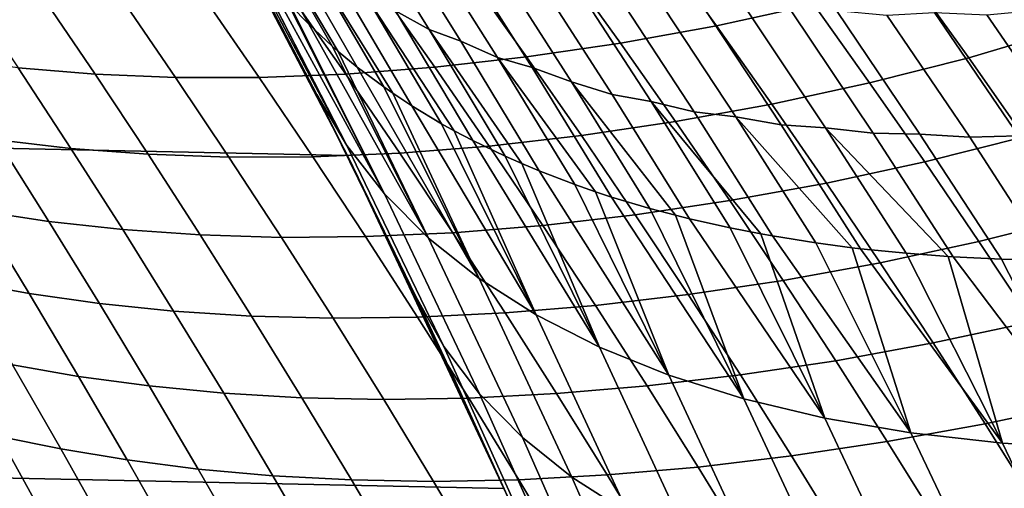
# Model space of a CAD drawing. Header units: metres. Extents: x -29 to 117, y -464 to 29.
# Tile 251 of 362: x 24.81 to 28.05, y 11.75 to 13.3. Entities that reach past the tile are written whole.
import ezdxf

# ---------------------------------------------------------------- set-up
doc = ezdxf.new("R2010")
doc.units = ezdxf.units.M
doc.layers.add('solid_24_501_056_XXX', color=7, linetype='CONTINUOUS')

msp = doc.modelspace()

# ---------------------------------------------------------------- linework, layer by layer
at = {"layer": 'solid_24_501_056_XXX'}
for points in [[(25.886116, 12.849844, -99.5), (-25.325327, 13.922554, -99.5), (-24.71983, 14.971294, -99.5), (25.325327, 13.922554, -99.5)], [(26.401428, 11.754766, -99.5), (-25.886116, 12.849844, -99.5), (-25.325327, 13.922554, -99.5), (25.886116, 12.849844, -99.5)], [(25.785391, 13.05081, 19.554356), (25.325327, 13.922554, -99.5), (25.451727, 13.690129, 20)], [(26.111, 12.386514, 19.11849), (25.886116, 12.849844, -99.5), (25.325327, 13.922554, -99.5), (25.862715, 12.896898, 19.450916)], [(25.785391, 13.05081, 19.554356), (25.862715, 12.896898, 19.450916), (25.325327, 13.922554, -99.5)], [(25.506657, 13.725304, 21.216717), (25.758617, 13.282234, 21.032145), (25.697994, 13.34508, 20.860191), (25.458206, 13.762935, 20.994873)], [(26.155439, 13.264847, 22.619316), (26.044046, 13.326596, 22.425604), (25.783121, 13.750373, 22.612053), (25.898863, 13.67882, 22.801914)], [(25.590353, 13.638722, 21.415751), (25.835869, 13.210076, 21.236982), (25.758617, 13.282234, 21.032145), (25.506657, 13.725304, 21.216717)], [(25.88468, 12.88282, 19.979563), (25.785391, 13.05081, 19.554356), (25.451727, 13.690129, 20), (25.502316, 13.602509, 20.206858)], [(25.994549, 13.650154, 23.007854), (26.259483, 13.226476, 22.819927), (26.155439, 13.264847, 22.619316), (25.898863, 13.67882, 22.801914)], [(26.380089, 13.172332, 23.010296), (26.259483, 13.226476, 22.819927), (25.994549, 13.650154, 23.007854), (26.119276, 13.586704, 23.194689)], [(25.855547, 13.192927, 21.286943), (25.835869, 13.210076, 21.236982), (25.590353, 13.638722, 21.415751)], [(25.677561, 13.558421, 21.615215), (25.918285, 13.14119, 21.440931), (25.855547, 13.192927, 21.286943), (25.590353, 13.638722, 21.415751)], [(25.88468, 12.88282, 19.979563), (25.502316, 13.602509, 20.206858), (25.55839, 13.517807, 20.413774)], [(26.22641, 13.561535, 23.395351), (26.494465, 13.139281, 23.206327), (26.380089, 13.172332, 23.010296), (26.119276, 13.586704, 23.194689)], [(27.100489, 13.277417, 77.49588), (27.421223, 13.347126, 77.284447), (27.234701, 13.602664, 77.148956), (26.915289, 13.533135, 77.362389)], [(25.751606, 13.512485, 21.826944), (26.005808, 13.075624, 21.643847), (25.918285, 13.14119, 21.440931), (25.677561, 13.558421, 21.615215)], [(26.623852, 13.093033, 23.392864), (26.494465, 13.139281, 23.206327), (26.22641, 13.561535, 23.395351), (26.359594, 13.506635, 23.578739)], [(25.88468, 12.88282, 19.979563), (25.55839, 13.517807, 20.413774), (25.563236, 13.510982, 20.430765)], [(26.785112, 13.219987, 77.719055), (27.100489, 13.277417, 77.49588), (26.915289, 13.533135, 77.362389), (26.601175, 13.476073, 77.587387)], [(27.931229, 13.172, 77.220222), (28.259333, 13.269352, 77.033768), (28.072563, 13.52752, 76.895836), (27.745993, 13.42985, 77.084694)], [(26.00765, 12.724417, 20.402241), (25.88468, 12.88282, 19.979563), (25.563236, 13.510982, 20.430765), (25.619827, 13.436154, 20.620392)], [(26.035408, 13.054995, 21.70969), (26.005808, 13.075624, 21.643847), (25.751606, 13.512485, 21.826944)], [(25.849398, 13.438224, 22.024017), (26.098373, 13.013427, 21.845579), (26.035408, 13.054995, 21.70969), (25.751606, 13.512485, 21.826944)], [(26.757114, 13.051429, 23.577551), (26.623852, 13.093033, 23.392864), (26.359594, 13.506635, 23.578739), (26.496084, 13.457349, 23.760765)], [(26.476095, 13.174477, 77.953781), (26.785112, 13.219987, 77.719055), (26.601175, 13.476073, 77.587387), (26.293373, 13.431112, 77.823776)], [(26.618523, 13.439891, 23.953419), (26.885731, 13.027706, 23.766142), (26.757114, 13.051429, 23.577551), (26.496084, 13.457349, 23.760765)], [(26.00765, 12.724417, 20.402241), (25.619827, 13.436154, 20.620392), (25.686586, 13.357612, 20.826565)], [(25.951099, 13.36932, 22.220633), (26.195917, 12.954643, 22.045986), (26.098373, 13.013427, 21.845579), (25.849398, 13.438224, 22.024017)], [(26.174313, 13.140664, 78.199753), (26.476095, 13.174477, 77.953781), (26.293373, 13.431112, 77.823776), (25.992762, 13.398025, 78.071251)], [(27.027296, 12.994023, 23.946127), (26.885731, 13.027706, 23.766142), (26.618523, 13.439891, 23.953419), (26.763063, 13.399056, 24.131069)], [(27.605055, 13.089369, 77.417786), (27.931229, 13.172, 77.220222), (27.745993, 13.42985, 77.084694), (27.421223, 13.347126, 77.284447)], [(24.802298, 13.138305, 79.584991), (25.055576, 13.117944, 79.288429), (24.878393, 13.379854, 79.164383), (24.626167, 13.401721, 79.4617)], [(25.880611, 13.118304, 78.456627), (26.174313, 13.140664, 78.199753), (25.992762, 13.398025, 78.071251), (25.700197, 13.37656, 78.329468)], [(26.894857, 13.387439, 24.317991), (27.164751, 12.976929, 24.129225), (27.027296, 12.994023, 23.946127), (26.763063, 13.399056, 24.131069)], [(27.314234, 12.95122, 24.303972), (27.164751, 12.976929, 24.129225), (26.894857, 13.387439, 24.317991), (27.047081, 13.355083, 24.490715)], [(25.055576, 13.117944, 79.288429), (25.320494, 13.107192, 79.001404), (25.14226, 13.367729, 78.876472), (24.878393, 13.379854, 79.164383)], [(25.320494, 13.107192, 79.001404), (25.595692, 13.107311, 78.723946), (25.41638, 13.36663, 78.597977), (25.14226, 13.367729, 78.876472)], [(25.595692, 13.107311, 78.723946), (25.880611, 13.118304, 78.456627), (25.700197, 13.37656, 78.329468), (25.41638, 13.36663, 78.597977)], [(26.00765, 12.724417, 20.402241), (25.686586, 13.357612, 20.826565), (25.697994, 13.34508, 20.860191)], [(26.237013, 12.931711, 22.127117), (26.195917, 12.954643, 22.045986), (25.951099, 13.36932, 22.220633)], [(26.044046, 13.326596, 22.425604), (26.298365, 12.899314, 22.244925), (26.237013, 12.931711, 22.127117), (25.951099, 13.36932, 22.220633)], [(27.18759, 13.349795, 24.671572), (27.460005, 12.941032, 24.481146), (27.314234, 12.95122, 24.303972), (27.047081, 13.355083, 24.490715)], [(26.152668, 12.578482, 20.822411), (26.00765, 12.724417, 20.402241), (25.697994, 13.34508, 20.860191), (25.758617, 13.282234, 21.032145)], [(26.155439, 13.264847, 22.619316), (26.405647, 12.847479, 22.442249), (26.298365, 12.899314, 22.244925), (26.044046, 13.326596, 22.425604)], [(27.282999, 13.019549, 77.627205), (27.605055, 13.089369, 77.417786), (27.421223, 13.347126, 77.284447), (27.100489, 13.277417, 77.49588)], [(27.616987, 12.923347, 24.650143), (27.460005, 12.941032, 24.481146), (27.18759, 13.349795, 24.671572), (27.34708, 13.325964, 24.838852)], [(27.495718, 13.327336, 25.013264), (27.770565, 12.920255, 24.820953), (27.616987, 12.923347, 24.650143), (27.34708, 13.325964, 24.838852)], [(27.934618, 12.910604, 24.983696), (27.770565, 12.920255, 24.820953), (27.495718, 13.327336, 25.013264), (27.66206, 13.312021, 25.174585)], [(27.818254, 13.320303, 25.342159), (28.09549, 12.914744, 25.147707), (27.934618, 12.910604, 24.983696), (27.66206, 13.312021, 25.174585)], [(28.266163, 12.913115, 25.303711), (28.09549, 12.914744, 25.147707), (27.818254, 13.320303, 25.342159), (27.991013, 13.313467, 25.497025)], [(28.154194, 13.328838, 25.657373), (28.433809, 12.924579, 25.460495), (28.266163, 12.913115, 25.303711), (27.991013, 13.313467, 25.497025)], [(26.152668, 12.578482, 20.822411), (25.758617, 13.282234, 21.032145), (25.835869, 13.210076, 21.236982)], [(26.45974, 12.823461, 22.537928), (26.405647, 12.847479, 22.442249), (26.155439, 13.264847, 22.619316)], [(26.259483, 13.226476, 22.819927), (26.517685, 12.799176, 22.637819), (26.45974, 12.823461, 22.537928), (26.155439, 13.264847, 22.619316)], [(26.966356, 12.961818, 77.848541), (27.282999, 13.019549, 77.627205), (27.100489, 13.277417, 77.49588), (26.785112, 13.219987, 77.719055)], [(28.113722, 12.911859, 77.353561), (28.443363, 13.00881, 77.169525), (28.259333, 13.269352, 77.033768), (27.931229, 13.172, 77.220222)], [(26.380089, 13.172332, 23.010296), (26.634398, 12.754441, 22.831493), (26.517685, 12.799176, 22.637819), (26.259483, 13.226476, 22.819927)], [(26.152668, 12.578482, 20.822411), (25.835869, 13.210076, 21.236982), (25.855547, 13.192927, 21.286943)], [(26.3193, 12.445448, 21.238832), (26.152668, 12.578482, 20.822411), (25.855547, 13.192927, 21.286943), (25.918285, 13.14119, 21.440931)], [(26.65612, 12.915821, 78.081596), (26.966356, 12.961818, 77.848541), (26.785112, 13.219987, 77.719055), (26.476095, 13.174477, 77.953781)], [(24.733377, 12.901687, 80.010735), (24.975708, 12.873167, 79.705994), (24.802298, 13.138305, 79.584991), (24.561014, 13.168425, 79.890366)], [(26.353161, 12.881344, 78.32605), (26.65612, 12.915821, 78.081596), (26.476095, 13.174477, 77.953781), (26.174313, 13.140664, 78.199753)], [(26.70289, 12.73058, 22.940844), (26.634398, 12.754441, 22.831493), (26.380089, 13.172332, 23.010296)], [(26.494465, 13.139281, 23.206327), (26.755701, 12.713304, 23.023134), (26.70289, 12.73058, 22.940844), (26.380089, 13.172332, 23.010296)], [(27.786144, 12.829396, 77.548927), (28.113722, 12.911859, 77.353561), (27.931229, 13.172, 77.220222), (27.605055, 13.089369, 77.417786)], [(24.975708, 12.873167, 79.705994), (25.230043, 12.854271, 79.41021), (25.055576, 13.117944, 79.288429), (24.802298, 13.138305, 79.584991)], [(26.058319, 12.858144, 78.581566), (26.353161, 12.881344, 78.32605), (26.174313, 13.140664, 78.199753), (25.880611, 13.118304, 78.456627)], [(26.3193, 12.445448, 21.238832), (25.918285, 13.14119, 21.440931), (26.005808, 13.075624, 21.643847)], [(26.623852, 13.093033, 23.392864), (26.88151, 12.675796, 23.212605), (26.755701, 12.713304, 23.023134), (26.494465, 13.139281, 23.206327)], [(25.230043, 12.854271, 79.41021), (25.496014, 12.84485, 79.124084), (25.320494, 13.107192, 79.001404), (25.055576, 13.117944, 79.288429)], [(25.496014, 12.84485, 79.124084), (25.772295, 12.84614, 78.847679), (25.595692, 13.107311, 78.723946), (25.320494, 13.107192, 79.001404)], [(25.772295, 12.84614, 78.847679), (26.058319, 12.858144, 78.581566), (25.880611, 13.118304, 78.456627), (25.595692, 13.107311, 78.723946)], [(26.3193, 12.445448, 21.238832), (26.005808, 13.075624, 21.643847), (26.035408, 13.054995, 21.70969)], [(26.965714, 12.653359, 23.33461), (26.88151, 12.675796, 23.212605), (26.623852, 13.093033, 23.392864)], [(26.757114, 13.051429, 23.577551), (27.011732, 12.641942, 23.399765), (26.965714, 12.653359, 23.33461), (26.623852, 13.093033, 23.392864)], [(27.462761, 12.759539, 77.75634), (27.786144, 12.829396, 77.548927), (27.605055, 13.089369, 77.417786), (27.282999, 13.019549, 77.627205)], [(25.785391, 13.05081, 19.554356), (26.111, 12.386514, 19.11849), (25.862715, 12.896898, 19.450916)], [(25.88468, 12.88282, 19.979563), (26.203711, 12.221747, 19.55518), (26.111, 12.386514, 19.11849), (25.785391, 13.05081, 19.554356)], [(26.507053, 12.325707, 21.65027), (26.3193, 12.445448, 21.238832), (26.035408, 13.054995, 21.70969), (26.098373, 13.013427, 21.845579)], [(26.885731, 13.027706, 23.766142), (27.146275, 12.611769, 23.584484), (27.011732, 12.641942, 23.399765), (26.757114, 13.051429, 23.577551)], [(26.507053, 12.325707, 21.65027), (26.098373, 13.013427, 21.845579), (26.195917, 12.954643, 22.045986)], [(27.247387, 12.592037, 23.718002), (27.146275, 12.611769, 23.584484), (26.885731, 13.027706, 23.766142)], [(27.027296, 12.994023, 23.946127), (27.285042, 12.585298, 23.766628), (27.247387, 12.592037, 23.718002), (26.885731, 13.027706, 23.766142)], [(27.144848, 12.701573, 77.97583), (27.462761, 12.759539, 77.75634), (27.282999, 13.019549, 77.627205), (26.966356, 12.961818, 77.848541)], [(27.164751, 12.976929, 24.129225), (27.427931, 12.562546, 23.946066), (27.285042, 12.585298, 23.766628), (27.027296, 12.994023, 23.946127)], [(27.547039, 12.546805, 24.089827), (27.427931, 12.562546, 23.946066), (27.164751, 12.976929, 24.129225)], [(27.314234, 12.95122, 24.303972), (27.574844, 12.54353, 24.122669), (27.547039, 12.546805, 24.089827), (27.164751, 12.976929, 24.129225)], [(24.672956, 12.668225, 80.441933), (24.902967, 12.633281, 80.128784), (24.733377, 12.901687, 80.010735), (24.504442, 12.938305, 80.324432)], [(26.507053, 12.325707, 21.65027), (26.195917, 12.954643, 22.045986), (26.237013, 12.931711, 22.127117)], [(26.715372, 12.219617, 22.05551), (26.507053, 12.325707, 21.65027), (26.237013, 12.931711, 22.127117), (26.298365, 12.899314, 22.244925)], [(26.833391, 12.655155, 78.207199), (27.144848, 12.701573, 77.97583), (26.966356, 12.961818, 77.848541), (26.65612, 12.915821, 78.081596)], [(27.460005, 12.941032, 24.481146), (27.725672, 12.528266, 24.296309), (27.574844, 12.54353, 24.122669), (27.314234, 12.95122, 24.303972)], [(27.863733, 12.517804, 24.448929), (27.725672, 12.528266, 24.296309), (27.460005, 12.941032, 24.481146)], [(27.616987, 12.923347, 24.650143), (27.880306, 12.516763, 24.466864), (27.863733, 12.517804, 24.448929), (27.460005, 12.941032, 24.481146)], [(24.902967, 12.633281, 80.128784), (25.146349, 12.606323, 79.824699), (24.975708, 12.873167, 79.705994), (24.733377, 12.901687, 80.010735)], [(26.715372, 12.219617, 22.05551), (26.298365, 12.899314, 22.244925), (26.405647, 12.847479, 22.442249)], [(26.529251, 12.620072, 78.450127), (26.833391, 12.655155, 78.207199), (26.65612, 12.915821, 78.081596), (26.353161, 12.881344, 78.32605)], [(27.770565, 12.920255, 24.820953), (28.038639, 12.509029, 24.634211), (27.880306, 12.516763, 24.466864), (27.616987, 12.923347, 24.650143)], [(27.934618, 12.910604, 24.983696), (28.196486, 12.505124, 24.794191), (28.038639, 12.509029, 24.634211), (27.770565, 12.920255, 24.820953)], [(27.964426, 12.567222, 77.677849), (28.293411, 12.649439, 77.48468), (28.113722, 12.911859, 77.353561), (27.786144, 12.829396, 77.548927)], [(28.09549, 12.914744, 25.147707), (28.365932, 12.504891, 24.958796), (28.196486, 12.505124, 24.794191), (27.934618, 12.910604, 24.983696)], [(25.146349, 12.606323, 79.824699), (25.401741, 12.588852, 79.529701), (25.230043, 12.854271, 79.41021), (24.975708, 12.873167, 79.705994)], [(26.00765, 12.724417, 20.402241), (26.321302, 12.065793, 19.988262), (26.203711, 12.221747, 19.55518), (25.88468, 12.88282, 19.979563)], [(26.233265, 12.596088, 78.704269), (26.529251, 12.620072, 78.450127), (26.353161, 12.881344, 78.32605), (26.058319, 12.858144, 78.581566)], [(26.870518, 10.63886, -99.5), (-26.401428, 11.754766, -99.5), (-25.886116, 12.849844, -99.5), (26.401428, 11.754766, -99.5)], [(25.401741, 12.588852, 79.529701), (25.668768, 12.580714, 79.244499), (25.496014, 12.84485, 79.124084), (25.230043, 12.854271, 79.41021)], [(25.668768, 12.580714, 79.244499), (25.946131, 12.583127, 78.969162), (25.772295, 12.84614, 78.847679), (25.496014, 12.84485, 79.124084)], [(25.946131, 12.583127, 78.969162), (26.233265, 12.596088, 78.704269), (26.058319, 12.858144, 78.581566), (25.772295, 12.84614, 78.847679)], [(26.422594, 11.707113, 18.701143), (26.401428, 11.754766, -99.5), (25.886116, 12.849844, -99.5), (26.242298, 12.105858, 18.942591)], [(26.111, 12.386514, 19.11849), (26.242298, 12.105858, 18.942591), (25.886116, 12.849844, -99.5)], [(26.715372, 12.219617, 22.05551), (26.405647, 12.847479, 22.442249), (26.45974, 12.823461, 22.537928)], [(26.943644, 12.127488, 22.453348), (26.715372, 12.219617, 22.05551), (26.45974, 12.823461, 22.537928), (26.517685, 12.799176, 22.637819)], [(27.639713, 12.4974, 77.88324), (27.964426, 12.567222, 77.677849), (27.786144, 12.829396, 77.548927), (27.462761, 12.759539, 77.75634)], [(26.943644, 12.127488, 22.453348), (26.517685, 12.799176, 22.637819), (26.634398, 12.754441, 22.831493)], [(26.943644, 12.127488, 22.453348), (26.634398, 12.754441, 22.831493), (26.70289, 12.73058, 22.940844)], [(27.320528, 12.439271, 78.100876), (27.639713, 12.4974, 77.88324), (27.462761, 12.759539, 77.75634), (27.144848, 12.701573, 77.97583)], [(24.622305, 12.435995, 80.878845), (24.838642, 12.396542, 80.557068), (24.672956, 12.668225, 80.441933), (24.457756, 12.709395, 80.764191)], [(26.152668, 12.578482, 20.822411), (26.461958, 11.922078, 20.418694), (26.321302, 12.065793, 19.988262), (26.00765, 12.724417, 20.402241)], [(27.191189, 12.049595, 22.842609), (26.943644, 12.127488, 22.453348), (26.70289, 12.73058, 22.940844), (26.755701, 12.713304, 23.023134)], [(27.191189, 12.049595, 22.842609), (26.755701, 12.713304, 23.023134), (26.88151, 12.675796, 23.212605)], [(27.007847, 12.392497, 78.330544), (27.320528, 12.439271, 78.100876), (27.144848, 12.701573, 77.97583), (26.833391, 12.655155, 78.207199)], [(27.191189, 12.049595, 22.842609), (26.88151, 12.675796, 23.212605), (26.965714, 12.653359, 23.33461)], [(24.838642, 12.396542, 80.557068), (25.069727, 12.363235, 80.244484), (24.902967, 12.633281, 80.128784), (24.672956, 12.668225, 80.441933)], [(26.702522, 12.35687, 78.571938), (27.007847, 12.392497, 78.330544), (26.833391, 12.655155, 78.207199), (26.529251, 12.620072, 78.450127)], [(27.457275, 11.986167, 23.222143), (27.191189, 12.049595, 22.842609), (26.965714, 12.653359, 23.33461), (27.011732, 12.641942, 23.399765)], [(27.457275, 11.986167, 23.222143), (27.011732, 12.641942, 23.399765), (27.146275, 12.611769, 23.584484)], [(28.139833, 12.302869, 77.804497), (28.470226, 12.384761, 77.613525), (28.293411, 12.649439, 77.48468), (27.964426, 12.567222, 77.677849)], [(25.069727, 12.363235, 80.244484), (25.314159, 12.337801, 79.941071), (25.146349, 12.606323, 79.824699), (24.902967, 12.633281, 80.128784)], [(26.405392, 12.332162, 78.824692), (26.702522, 12.35687, 78.571938), (26.529251, 12.620072, 78.450127), (26.233265, 12.596088, 78.704269)], [(27.457275, 11.986167, 23.222143), (27.146275, 12.611769, 23.584484), (27.247387, 12.592037, 23.718002)], [(25.314159, 12.337801, 79.941071), (25.57061, 12.32171, 79.646881), (25.401741, 12.588852, 79.529701), (25.146349, 12.606323, 79.824699)], [(25.57061, 12.32171, 79.646881), (25.838696, 12.314811, 79.36261), (25.668768, 12.580714, 79.244499), (25.401741, 12.588852, 79.529701)], [(25.838696, 12.314811, 79.36261), (26.117146, 12.318296, 79.088364), (25.946131, 12.583127, 78.969162), (25.668768, 12.580714, 79.244499)], [(26.117146, 12.318296, 79.088364), (26.405392, 12.332162, 78.824692), (26.233265, 12.596088, 78.704269), (25.946131, 12.583127, 78.969162)], [(26.3193, 12.445448, 21.238832), (26.62525, 11.791043, 20.845161), (26.461958, 11.922078, 20.418694), (26.152668, 12.578482, 20.822411)], [(27.741116, 11.937392, 23.590824), (27.457275, 11.986167, 23.222143), (27.247387, 12.592037, 23.718002), (27.285042, 12.585298, 23.766628)], [(27.741116, 11.937392, 23.590824), (27.285042, 12.585298, 23.766628), (27.427931, 12.562546, 23.946066)], [(27.741116, 11.937392, 23.590824), (27.427931, 12.562546, 23.946066), (27.547039, 12.546805, 24.089827)], [(28.041872, 11.903417, 23.947563), (27.741116, 11.937392, 23.590824), (27.547039, 12.546805, 24.089827), (27.574844, 12.54353, 24.122669)], [(28.041872, 11.903417, 23.947563), (27.574844, 12.54353, 24.122669), (27.725672, 12.528266, 24.296309)], [(27.813789, 12.233157, 78.007866), (28.139833, 12.302869, 77.804497), (27.964426, 12.567222, 77.677849), (27.639713, 12.4974, 77.88324)], [(28.041872, 11.903417, 23.947563), (27.725672, 12.528266, 24.296309), (27.863733, 12.517804, 24.448929)], [(28.358652, 11.884338, 24.291304), (28.041872, 11.903417, 23.947563), (27.863733, 12.517804, 24.448929), (27.880306, 12.516763, 24.466864)], [(28.358652, 11.884338, 24.291304), (27.880306, 12.516763, 24.466864), (28.038639, 12.509029, 24.634211)], [(27.49333, 12.174935, 78.22364), (27.813789, 12.233157, 78.007866), (27.639713, 12.4974, 77.88324), (27.320528, 12.439271, 78.100876)], [(28.690519, 11.880215, 24.621029), (28.358652, 11.884338, 24.291304), (28.038639, 12.509029, 24.634211), (28.196486, 12.505124, 24.794191)], [(26.507053, 12.325707, 21.65027), (26.810678, 11.673087, 21.266365), (26.62525, 11.791043, 20.845161), (26.3193, 12.445448, 21.238832)], [(24.783972, 12.161057, 80.991096), (25.001444, 12.123287, 80.669815), (24.838642, 12.396542, 80.557068), (24.622305, 12.435995, 80.878845)], [(27.179422, 12.127872, 78.451607), (27.49333, 12.174935, 78.22364), (27.320528, 12.439271, 78.100876), (27.007847, 12.392497, 78.330544)], [(25.001444, 12.123287, 80.669815), (25.233603, 12.09158, 80.357811), (25.069727, 12.363235, 80.244484), (24.838642, 12.396542, 80.557068)], [(26.111, 12.386514, 19.11849), (26.422594, 11.707113, 18.701143), (26.242298, 12.105858, 18.942591)], [(26.203711, 12.221747, 19.55518), (26.508913, 11.545798, 19.149055), (26.422594, 11.707113, 18.701143), (26.111, 12.386514, 19.11849)], [(26.872915, 12.091764, 78.691452), (27.179422, 12.127872, 78.451607), (27.007847, 12.392497, 78.330544), (26.702522, 12.35687, 78.571938)], [(25.233603, 12.09158, 80.357811), (25.479084, 12.067631, 80.055084), (25.314159, 12.337801, 79.941071), (25.069727, 12.363235, 80.244484)], [(26.574635, 12.06639, 78.942818), (26.872915, 12.091764, 78.691452), (26.702522, 12.35687, 78.571938), (26.405392, 12.332162, 78.824692)], [(25.479084, 12.067631, 80.055084), (25.736593, 12.052877, 79.761711), (25.57061, 12.32171, 79.646881), (25.314159, 12.337801, 79.941071)], [(25.736593, 12.052877, 79.761711), (26.005739, 12.04717, 79.478394), (25.838696, 12.314811, 79.36261), (25.57061, 12.32171, 79.646881)], [(26.005739, 12.04717, 79.478394), (26.285278, 12.051676, 79.205238), (26.117146, 12.318296, 79.088364), (25.838696, 12.314811, 79.36261)], [(26.285278, 12.051676, 79.205238), (26.574635, 12.06639, 78.942818), (26.405392, 12.332162, 78.824692), (26.117146, 12.318296, 79.088364)], [(26.715372, 12.219617, 22.05551), (27.017679, 11.56857, 21.681019), (26.810678, 11.673087, 21.266365), (26.507053, 12.325707, 21.65027)], [(27.984922, 11.966834, 78.130173), (28.312296, 12.036359, 77.928833), (28.139833, 12.302869, 77.804497), (27.813789, 12.233157, 78.007866)], [(26.321302, 12.065793, 19.988262), (26.620943, 11.393126, 19.592409), (26.508913, 11.545798, 19.149055), (26.203711, 12.221747, 19.55518)], [(26.943644, 12.127488, 22.453348), (27.245617, 11.47781, 22.087854), (27.017679, 11.56857, 21.681019), (26.715372, 12.219617, 22.05551)], [(27.663189, 11.908591, 78.344086), (27.984922, 11.966834, 78.130173), (27.813789, 12.233157, 78.007866), (27.49333, 12.174935, 78.22364)], [(24.739557, 11.925807, 81.430641), (24.942703, 11.884617, 81.100906), (24.783972, 12.161057, 80.991096), (24.582029, 12.203959, 81.321274)], [(24.942703, 11.884617, 81.100906), (25.161304, 11.848495, 80.780144), (25.001444, 12.123287, 80.669815), (24.783972, 12.161057, 80.991096)], [(27.348055, 11.861306, 78.570343), (27.663189, 11.908591, 78.344086), (27.49333, 12.174935, 78.22364), (27.179422, 12.127872, 78.451607)], [(25.161304, 11.848495, 80.780144), (25.394535, 11.818352, 80.468727), (25.233603, 12.09158, 80.357811), (25.001444, 12.123287, 80.669815)], [(27.040363, 11.824782, 78.808632), (27.348055, 11.861306, 78.570343), (27.179422, 12.127872, 78.451607), (26.872915, 12.091764, 78.691452)], [(27.191189, 12.049595, 22.842609), (27.493799, 11.401085, 22.485636), (27.245617, 11.47781, 22.087854), (26.943644, 12.127488, 22.453348)], [(25.394535, 11.818352, 80.468727), (25.641066, 11.795845, 80.166702), (25.479084, 12.067631, 80.055084), (25.233603, 12.09158, 80.357811)], [(26.740934, 11.798801, 79.058594), (27.040363, 11.824782, 78.808632), (26.872915, 12.091764, 78.691452), (26.574635, 12.06639, 78.942818)], [(25.641066, 11.795845, 80.166702), (25.899633, 11.782384, 79.874168), (25.736593, 12.052877, 79.761711), (25.479084, 12.067631, 80.055084)], [(26.450464, 11.783295, 79.319771), (26.740934, 11.798801, 79.058594), (26.574635, 12.06639, 78.942818), (26.285278, 12.051676, 79.205238)], [(26.461958, 11.922078, 20.418694), (26.757051, 11.2524, 20.032969), (26.620943, 11.393126, 19.592409), (26.321302, 12.065793, 19.988262)], [(25.899633, 11.782384, 79.874168), (26.16984, 11.77782, 79.591812), (26.005739, 12.04717, 79.478394), (25.736593, 12.052877, 79.761711)], [(26.16984, 11.77782, 79.591812), (26.450464, 11.783295, 79.319771), (26.285278, 12.051676, 79.205238), (26.005739, 12.04717, 79.478394)], [(27.457275, 11.986167, 23.222143), (27.761469, 11.33863, 22.873144), (27.493799, 11.401085, 22.485636), (27.191189, 12.049595, 22.842609)], [(28.153046, 11.698453, 78.250122), (28.481749, 11.767715, 78.050812), (28.312296, 12.036359, 77.928833), (27.984922, 11.966834, 78.130173)], [(27.741116, 11.937392, 23.590824), (28.047808, 11.290633, 23.249197), (27.761469, 11.33863, 22.873144), (27.457275, 11.986167, 23.222143)], [(27.83004, 11.640263, 78.462173), (28.153046, 11.698453, 78.250122), (27.984922, 11.966834, 78.130173), (27.663189, 11.908591, 78.344086)], [(28.041872, 11.903417, 23.947563), (28.35194, 11.257243, 23.61265), (28.047808, 11.290633, 23.249197), (27.741116, 11.937392, 23.590824)], [(24.77412, 11.562325, 81.922707), (24.8941, 11.646217, 81.537537), (24.739557, 11.925807, 81.430641), (24.620005, 11.848322, 81.815804)], [(24.8941, 11.646217, 81.537537), (25.098444, 11.606708, 81.20826), (24.942703, 11.884617, 81.100906), (24.739557, 11.925807, 81.430641)], [(26.62525, 11.791043, 20.845161), (26.916813, 11.124065, 20.469351), (26.757051, 11.2524, 20.032969), (26.461958, 11.922078, 20.418694)], [(27.513681, 11.592826, 78.686722), (27.83004, 11.640263, 78.462173), (27.663189, 11.908591, 78.344086), (27.348055, 11.861306, 78.570343)], [(28.358652, 11.884338, 24.291304), (28.672943, 11.238561, 23.962393), (28.35194, 11.257243, 23.61265), (28.041872, 11.903417, 23.947563)], [(25.098444, 11.606708, 81.20826), (25.318169, 11.572198, 80.888031), (25.161304, 11.848495, 80.780144), (24.942703, 11.884617, 81.100906)], [(25.318169, 11.572198, 80.888031), (25.552467, 11.54358, 80.577217), (25.394535, 11.818352, 80.468727), (25.161304, 11.848495, 80.780144)], [(27.204805, 11.55595, 78.923447), (27.513681, 11.592826, 78.686722), (27.348055, 11.861306, 78.570343), (27.040363, 11.824782, 78.808632)], [(25.552467, 11.54358, 80.577217), (25.800047, 11.522474, 80.275909), (25.641066, 11.795845, 80.166702), (25.394535, 11.818352, 80.468727)], [(26.612648, 11.513181, 79.431908), (26.90423, 11.529424, 79.171997), (26.740934, 11.798801, 79.058594), (26.450464, 11.783295, 79.319771)], [(26.90423, 11.529424, 79.171997), (27.204805, 11.55595, 78.923447), (27.040363, 11.824782, 78.808632), (26.740934, 11.798801, 79.058594)], [(25.800047, 11.522474, 80.275909), (26.059671, 11.510262, 79.984222), (25.899633, 11.782384, 79.874168), (25.641066, 11.795845, 80.166702)], [(26.059671, 11.510262, 79.984222), (26.330936, 11.50679, 79.702843), (26.16984, 11.77782, 79.591812), (25.899633, 11.782384, 79.874168)], [(26.330936, 11.50679, 79.702843), (26.612648, 11.513181, 79.431908), (26.450464, 11.783295, 79.319771), (26.16984, 11.77782, 79.591812)], [(26.810678, 11.673087, 21.266365), (27.099726, 11.008523, 20.900183), (26.916813, 11.124065, 20.469351), (26.62525, 11.791043, 20.845161)]]:
    msp.add_3dface(points, dxfattribs=at)

doc.saveas('drawing.dxf')
